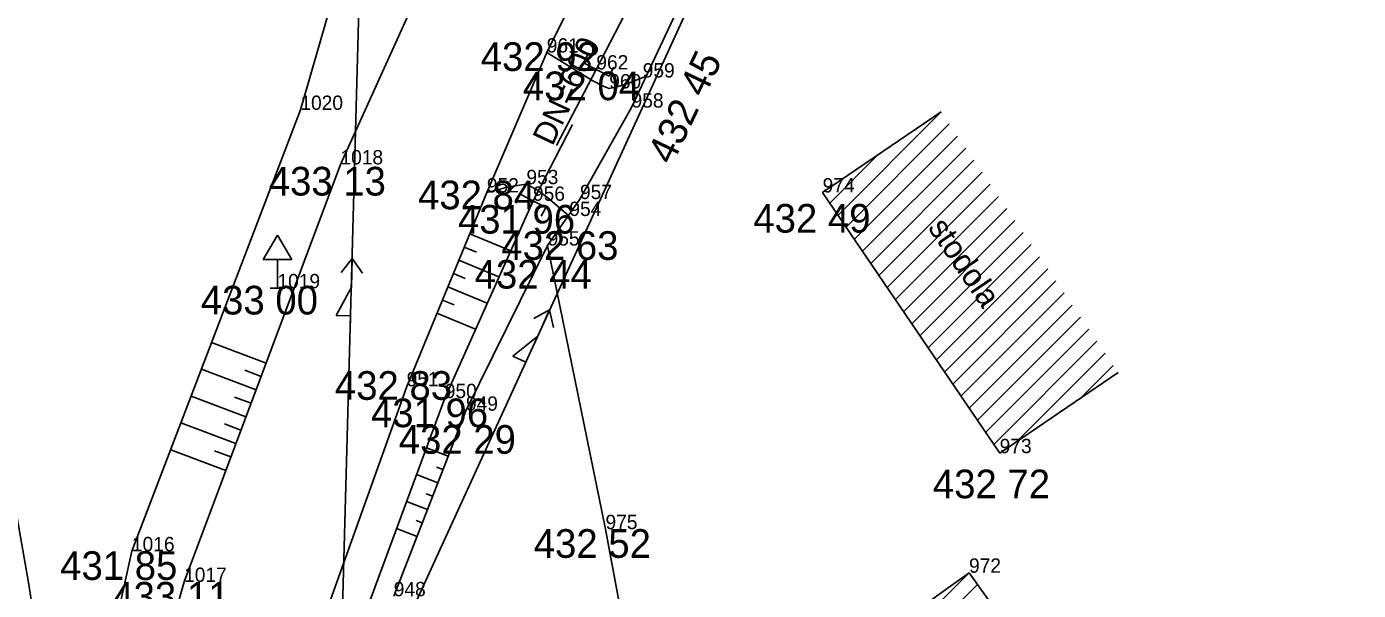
# Model space of a CAD drawing. Extents: x -559180 to -551373, y -1076947 to -1072071.
# Drawn here: x -554303.47 to -554256.98, y -1072617.27 to -1072597.62 of the extents above; entities that cross this region are included whole.
import ezdxf

# ---------------------------------------------------------------- set-up
doc = ezdxf.new("R2010")
doc.units = 0
for name, color, linetype in [('12_PLOTY', 7, 'Continuous'), ('14_BUDOVY', 7, 'Continuous'), ('17_KOMUNIKACE', 7, 'Continuous'), ('1_VODA_ZN', 7, 'Continuous'), ('20_EL_ZN', 7, 'Continuous'), ('26_SRAFY', 7, 'Continuous'), ('27_HRANA_PATA', 7, 'Continuous'), ('32', 7, 'Continuous'), ('3_BODY', 7, 'Continuous'), ('40_KANAL_ZN', 7, 'Continuous'), ('48_DOPRAVA_ZN', 7, 'Continuous'), ('49_POPIS_KANAL', 7, 'Continuous'), ('52_POPIS_UCELOVY', 7, 'Continuous'), ('6_VYSKY', 7, 'Continuous'), ('NNnadzemní', 7, 'Continuous')]:
    doc.layers.add(name, color=color, linetype=linetype)

# ---------------------------------------------------------------- blocks, each defined once
blk = doc.blocks.new('POINT_DISPLAY')
blk.add_line((0, 0), (0, 0))
blk = doc.blocks.new('DZ')
at = {"layer": '48_DOPRAVA_ZN'}
for p, q in [((-0.5, 1), (0, 1.85)), ((0, 1.85), (0.5, 1)), ((-0.5, 1), (0.5, 1)), ((0, 0), (0, 1)), ((-0.25, 0), (0.25, 0))]:
    blk.add_line(p, q, dxfattribs=at)
blk = doc.blocks.new('VYUST')
at = {"layer": '40_KANAL_ZN'}
for p, q in [((-0.35, 0.5), (0, 0.5)), ((0, 0.5), (0, -0.5)), ((0, 0), (3, 0.001)), ((-0.35, -0.5), (0, -0.5))]:
    blk.add_line(p, q, dxfattribs=at)
blk = doc.blocks.new('JS600')
at = {"layer": '49_POPIS_KANAL'}
blk.add_text('DN=600', height=0.8, rotation=0, dxfattribs=at).set_placement((0.752, -0.172))
blk = doc.blocks.new('ELNN')
at = {"layer": '20_EL_ZN'}
for p, q in [((0.5, 0), (0.5, 0.5)), ((0.5, 0.5), (1.5, 0)), ((0, 0), (0.5, 0)), ((1.5, 0), (2.5, 0))]:
    blk.add_line(p, q, dxfattribs=at)
blk.add_lwpolyline([(2, 0.375), (2.5, 0), (2, -0.375)], dxfattribs=at)

msp = doc.modelspace()

# ---------------------------------------------------------------- linework, layer by layer
at = {"layer": '12_PLOTY'}
for p, q in [((-554282.35, -1072600.44), (-554279.77, -1072594.93)), ((-554284.15, -1072603.63), (-554282.35, -1072600.44)), ((-554285.28, -1072605.25), (-554284.15, -1072603.63)), ((-554288.13, -1072611.01), (-554285.28, -1072605.25)), ((-554285.28, -1072605.25), (-554283.26, -1072615.14)), ((-554290.65, -1072617.48), (-554288.13, -1072611.01)), ((-554283.26, -1072615.14), (-554282.37, -1072619.92))]:
    msp.add_line(p, q, dxfattribs=at)
at = {"layer": '14_BUDOVY'}
for p, q in [((-554271.545, -1072600.589), (-554275.68, -1072603.4)), ((-554269.5, -1072612.49), (-554275.68, -1072603.4)), ((-554265.365, -1072609.679), (-554269.5, -1072612.49)), ((-554277.6, -1072621.67), (-554270.57, -1072616.66)), ((-554256.98, -1072635.52), (-554270.57, -1072616.66))]:
    msp.add_line(p, q, dxfattribs=at)
at = {"layer": '17_KOMUNIKACE'}
for p, q in [((-554285.31, -1072598.52), (-554274.14, -1072575.98)), ((-554292.51, -1072602.42), (-554286.53, -1072589.25)), ((-554287.4, -1072603.4), (-554285.31, -1072598.52)), ((-554297.97, -1072616.98), (-554292.51, -1072602.42)), ((-554290.2, -1072610.16), (-554287.4, -1072603.4)), ((-554293.09, -1072618.26), (-554290.2, -1072610.16)), ((-554302.43, -1072632.57), (-554297.97, -1072616.98))]:
    msp.add_line(p, q, dxfattribs=at)
msp.add_lwpolyline([(-554302.99, -1072619.63), (-554303.386, -1072617.067), (-554303.919, -1072614.01), (-554305, -1072608.22)], dxfattribs=at)
at = {"layer": '26_SRAFY'}
for p, q in [((-554286.569, -1072605.431), (-554287.996, -1072604.84)), ((-554287.763, -1072605.477), (-554288.188, -1072605.302)), ((-554286.978, -1072606.344), (-554288.379, -1072605.764)), ((-554288.154, -1072606.398), (-554288.57, -1072606.226)), ((-554287.387, -1072607.257), (-554288.762, -1072606.688)), ((-554288.544, -1072607.319), (-554288.953, -1072607.15)), ((-554287.796, -1072608.17), (-554289.144, -1072607.611)), ((-554297.009, -1072608.632), (-554295.107, -1072609.346)), ((-554297.366, -1072609.566), (-554295.458, -1072610.282)), ((-554295.854, -1072609.6), (-554295.283, -1072609.814)), ((-554297.723, -1072610.501), (-554295.809, -1072611.218)), ((-554296.207, -1072610.535), (-554295.634, -1072610.75)), ((-554298.08, -1072611.435), (-554296.161, -1072612.155)), ((-554296.56, -1072611.471), (-554295.985, -1072611.687)), ((-554298.437, -1072612.369), (-554296.512, -1072613.091)), ((-554296.913, -1072612.407), (-554296.336, -1072612.623)), ((-554289.51, -1072612.299), (-554288.748, -1072612.596)), ((-554289.156, -1072612.974), (-554288.929, -1072613.062)), ((-554289.857, -1072613.237), (-554289.111, -1072613.528)), ((-554289.514, -1072613.907), (-554289.292, -1072613.994)), ((-554290.205, -1072614.175), (-554289.474, -1072614.46)), ((-554289.872, -1072614.841), (-554289.655, -1072614.925)), ((-554290.552, -1072615.113), (-554289.836, -1072615.391))]:
    msp.add_line(p, q, dxfattribs=at)
at = {"layer": '27_HRANA_PATA'}
for p, q in [((-554283.58, -1072599.11), (-554272.2, -1072576.96)), ((-554293.91, -1072600.52), (-554290.05, -1072587.26)), ((-554299.79, -1072615.91), (-554293.91, -1072600.52)), ((-554288.87, -1072610.57), (-554285.79, -1072603.69)), ((-554291.71, -1072618.24), (-554288.87, -1072610.57)), ((-554302.63, -1072628.64), (-554299.79, -1072615.91))]:
    msp.add_line(p, q, dxfattribs=at)
for points in [[(-554283.13, -1072599.77), (-554283.369, -1072599.677), (-554283.705, -1072599.507), (-554285.31, -1072598.52)], [(-554281.835, -1072599.341), (-554282.541, -1072599.62), (-554282.815, -1072599.705), (-554283.13, -1072599.77)], [(-554287.4, -1072603.4), (-554286.629, -1072603.202), (-554286.257, -1072603.139), (-554286.02, -1072603.11)], [(-554286.02, -1072603.11), (-554285.633, -1072603.321), (-554285.268, -1072603.581), (-554284.546, -1072604.198)]]:
    msp.add_lwpolyline(points, dxfattribs=at)
at = {"layer": '32'}
for p, q in [((-554275.144, -1072604.188), (-554271.545, -1072600.589)), ((-554274.858, -1072604.609), (-554271.259, -1072601.01)), ((-554274.572, -1072605.03), (-554270.973, -1072601.431)), ((-554275.43, -1072603.767), (-554273.753, -1072602.09)), ((-554274.286, -1072605.451), (-554270.686, -1072601.852)), ((-554273.999, -1072605.872), (-554270.4, -1072602.273)), ((-554273.713, -1072606.293), (-554270.114, -1072602.694)), ((-554273.427, -1072606.714), (-554269.828, -1072603.115)), ((-554273.141, -1072607.135), (-554269.542, -1072603.536)), ((-554272.855, -1072607.556), (-554269.256, -1072603.956)), ((-554272.569, -1072607.977), (-554268.969, -1072604.377)), ((-554272.282, -1072608.397), (-554268.683, -1072604.798)), ((-554271.996, -1072608.818), (-554268.397, -1072605.219)), ((-554271.71, -1072609.239), (-554268.111, -1072605.64)), ((-554271.424, -1072609.66), (-554267.825, -1072606.061)), ((-554271.138, -1072610.081), (-554267.539, -1072606.482)), ((-554270.852, -1072610.502), (-554267.252, -1072606.903)), ((-554270.565, -1072610.923), (-554266.966, -1072607.324)), ((-554270.279, -1072611.344), (-554266.68, -1072607.745)), ((-554269.993, -1072611.765), (-554266.394, -1072608.166)), ((-554269.707, -1072612.186), (-554266.108, -1072608.587)), ((-554268.887, -1072612.074), (-554265.821, -1072609.008)), ((-554266.679, -1072610.572), (-554265.535, -1072609.429)), ((-554276.75, -1072622.84), (-554270.57, -1072616.66)), ((-554276.452, -1072623.249), (-554270.274, -1072617.071))]:
    msp.add_line(p, q, dxfattribs=at)
at = {"layer": 'NNnadzemní'}
for q in [(-554271.21, -1072576.97), (-554291.64, -1072588.64)]:
    msp.add_line((-554292.59, -1072623.59), q, dxfattribs=at)

# ---------------------------------------------------------------- block references
at = {"layer": '1_VODA_ZN'}
for p in [(-554285.31, -1072598.52), (-554283.58, -1072599.11), (-554281.96, -1072599.39), (-554283.13, -1072599.77), (-554282.35, -1072600.44), (-554293.91, -1072600.52), (-554292.51, -1072602.42), (-554286.02, -1072603.11), (-554287.4, -1072603.4), (-554285.79, -1072603.69), (-554284.15, -1072603.63), (-554275.68, -1072603.4), (-554284.52, -1072604.22), (-554285.28, -1072605.25), (-554294.71, -1072606.74), (-554290.2, -1072610.16), (-554288.87, -1072610.57), (-554288.13, -1072611.01), (-554269.5, -1072612.49), (-554283.26, -1072615.14), (-554299.79, -1072615.91), (-554270.57, -1072616.66), (-554297.97, -1072616.98)]:
    msp.add_blockref('POINT_DISPLAY', p, dxfattribs=at)
at = {"layer": '20_EL_ZN'}
for p, xscale, yscale, rotation in [((-554292.172, -1072608.199), 1.0000013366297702, 1.0000013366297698, 88.4430049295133), ((-554286.251, -1072609.768), 0.9999998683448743, 0.9999998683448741, 65.36374213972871)]:
    msp.add_blockref('ELNN', p, dxfattribs=dict(at, xscale=xscale, yscale=yscale, rotation=rotation))
at = {"layer": '32'}
for p in [(-554271.545, -1072600.589), (-554270.57, -1072616.66)]:
    msp.add_blockref('POINT_DISPLAY', p, dxfattribs=at)
at = {"layer": '40_KANAL_ZN'}
for p, xscale, yscale, rotation in [((-554283.58, -1072599.11), 1.000000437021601, 1.000000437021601, -117.71870178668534), ((-554285.79, -1072603.69), 1.000000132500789, 1.0000001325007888, 62.51281424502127)]:
    msp.add_blockref('VYUST', p, dxfattribs=dict(at, xscale=xscale, yscale=yscale, rotation=rotation))
at = {"layer": '48_DOPRAVA_ZN'}
msp.add_blockref('DZ', (-554294.71, -1072606.74), dxfattribs=at)
at = {"layer": '49_POPIS_KANAL', "xscale": 1.0000005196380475, "yscale": 1.0000005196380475, "rotation": 64.76499378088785}
msp.add_blockref('JS600', (-554285.587, -1072602.417), dxfattribs=at)

# ---------------------------------------------------------------- texts
at = {"layer": '3_BODY'}
for s, p in [('961', (-554285.31, -1072598.52)), ('962', (-554283.58, -1072599.11)), ('959', (-554281.96, -1072599.39)), ('960', (-554283.13, -1072599.77)), ('958', (-554282.35, -1072600.44)), ('1020', (-554293.91, -1072600.52)), ('1018', (-554292.51, -1072602.42)), ('953', (-554286.02, -1072603.11)), ('952', (-554287.4, -1072603.4)), ('956', (-554285.79, -1072603.69)), ('957', (-554284.15, -1072603.63)), ('974', (-554275.68, -1072603.4)), ('954', (-554284.52, -1072604.22)), ('955', (-554285.28, -1072605.25)), ('1019', (-554294.71, -1072606.74)), ('951', (-554290.2, -1072610.16)), ('950', (-554288.87, -1072610.57)), ('949', (-554288.13, -1072611.01)), ('973', (-554269.5, -1072612.49)), ('975', (-554283.26, -1072615.14)), ('1016', (-554299.79, -1072615.91)), ('972', (-554270.57, -1072616.66)), ('1017', (-554297.97, -1072616.98)), ('948', (-554290.65, -1072617.48))]:
    msp.add_text(s, height=0.5, dxfattribs=at).set_placement(p)
at = {"layer": '52_POPIS_UCELOVY'}
msp.add_text('stodola', height=0.8, rotation=304.2105, dxfattribs=at).set_placement((-554272.026, -1072604.628))
at = {"layer": '6_VYSKY'}
for s, p in [('432 92', (-554287.615, -1072599.162)), ('432 04', (-554286.142, -1072600.182)), ('433 13', (-554295.015, -1072603.506)), ('432 84', (-554289.804, -1072603.985)), ('431 96', (-554288.41, -1072604.833)), ('432 49', (-554278.099, -1072604.8)), ('432 63', (-554286.897, -1072605.75)), ('432 44', (-554287.827, -1072606.751)), ('433 00', (-554297.387, -1072607.654)), ('432 83', (-554292.705, -1072610.63)), ('431 96', (-554291.446, -1072611.584)), ('432 29', (-554290.477, -1072612.511)), ('432 72', (-554271.833, -1072614.063)), ('432 52', (-554285.765, -1072616.14)), ('431 85', (-554302.295, -1072616.91)), ('433 11', (-554300.475, -1072617.98))]:
    msp.add_text(s, height=1, dxfattribs=at).set_placement(p)
msp.add_text('432 45', height=1, rotation=64.5126, dxfattribs=at).set_placement((-554280.932, -1072602.474))

doc.saveas('drawing.dxf')
